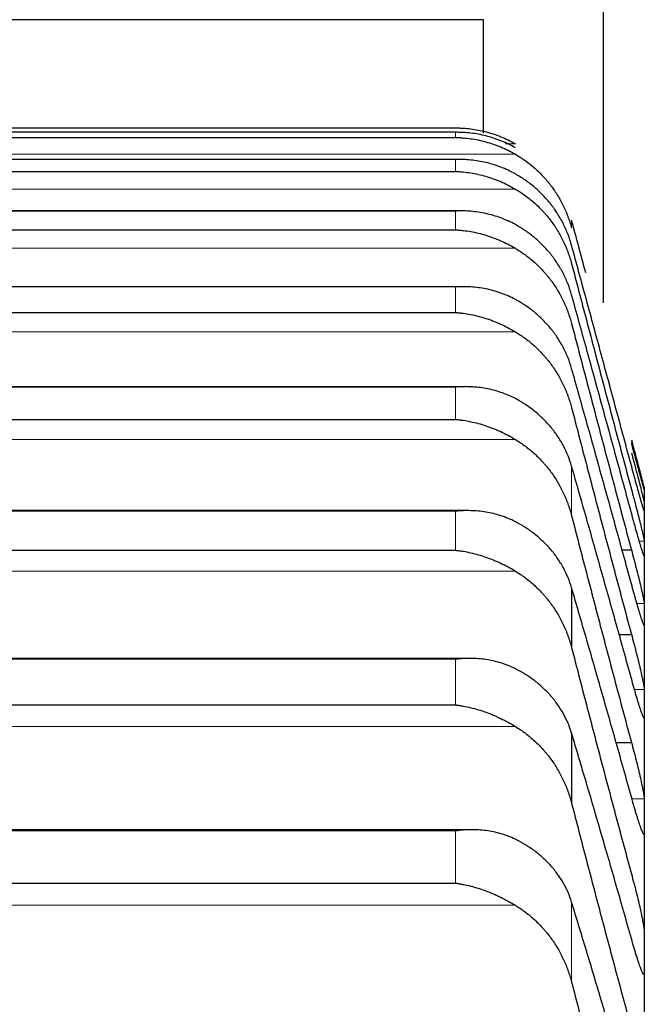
# Model space of a CAD drawing. Header units: inches. Extents: x 0 to 17820, y -10 to 12600.
# Tile 313 of 339: x 11852 to 11878, y 9325 to 9366. Entities that reach past the tile are written whole.
import ezdxf

# ---------------------------------------------------------------- set-up
doc = ezdxf.new("R2010")
doc.units = ezdxf.units.IN
doc.layers.add('1', color=7, linetype='Continuous', true_color=0xffffff)

msp = doc.modelspace()

# ---------------------------------------------------------------- linework, layer by layer
at = {"layer": '1', "color": 2, "linetype": 'Continuous', "lineweight": 25}
for p, q in [((11876.613, 9354.609), (11876.613, 9619.154)), ((11871.613, 9366.401), (11807.073, 9366.401)), ((11871.613, 9361.682), (11871.613, 9366.401)), ((11834.168, 9361.895), (11870.457, 9361.895)), ((11834.168, 9361.498), (11870.457, 9361.498)), ((11870.453, 9361.712), (11834.172, 9361.712)), ((11870.436, 9360.583), (11834.189, 9360.583)), ((11834.168, 9360.083), (11870.457, 9360.083)), ((11870.682, 9358.44), (11834.207, 9358.44)), ((11834.168, 9357.652), (11870.457, 9357.652)), ((11870.769, 9355.285), (11834.225, 9355.285)), ((11834.168, 9354.21), (11870.457, 9354.21)), ((11870.857, 9351.124), (11833.785, 9351.124)), ((11834.168, 9349.761), (11870.457, 9349.761)), ((11878.313, 9346.901), (11878.313, 9346.87)), ((11878.313, 9346.87), (11878.313, 9346.124)), ((11870.945, 9345.964), (11833.699, 9345.964)), ((11878.313, 9346.124), (11878.313, 9344.385)), ((11834.168, 9344.314), (11870.457, 9344.314)), ((11877.386, 9344.327), (11877.775, 9344.327)), ((11878.313, 9344.385), (11878.313, 9341.656)), ((11875.286, 9342.749), (11875.286, 9340.26)), ((11878.313, 9341.656), (11878.313, 9337.94)), ((11877.262, 9340.814), (11877.775, 9340.814)), ((11871.034, 9339.812), (11833.613, 9339.812)), ((11834.168, 9337.876), (11870.457, 9337.876)), ((11878.313, 9337.94), (11878.313, 9333.244)), ((11875.286, 9336.698), (11875.286, 9333.786)), ((11877.134, 9336.317), (11877.775, 9336.317)), ((11878.313, 9333.244), (11878.313, 9327.576)), ((11871.123, 9332.678), (11833.526, 9332.678)), ((11834.168, 9330.458), (11870.457, 9330.458)), ((11878.313, 9327.576), (11878.313, 9320.944))]:
    msp.add_line(p, q, dxfattribs=at)
at = {"layer": '1', "color": 110, "linetype": 'Continuous', "lineweight": 13}
for p, q in [((11834.168, 9361.712), (11870.457, 9361.712)), ((11870.457, 9361.712), (11870.457, 9361.498)), ((11872.535, 9361.236), (11872.944, 9361.236)), ((11831.681, 9360.801), (11872.944, 9360.801)), ((11834.168, 9360.581), (11870.457, 9360.581)), ((11870.457, 9360.581), (11870.457, 9360.083)), ((11831.681, 9359.35), (11872.944, 9359.35)), ((11834.168, 9358.435), (11870.457, 9358.435)), ((11870.457, 9358.435), (11870.457, 9357.652)), ((11875.286, 9358.051), (11875.286, 9357.723)), ((11831.681, 9356.884), (11872.944, 9356.884)), ((11834.168, 9355.275), (11870.457, 9355.275)), ((11870.457, 9355.275), (11870.457, 9354.21)), ((11831.681, 9353.408), (11872.944, 9353.408)), ((11834.168, 9351.107), (11870.457, 9351.107)), ((11870.457, 9351.107), (11870.457, 9349.761)), ((11831.681, 9348.927), (11872.944, 9348.927)), ((11875.286, 9347.813), (11875.286, 9345.751)), ((11834.168, 9345.939), (11870.457, 9345.939)), ((11870.457, 9345.939), (11870.457, 9344.314)), ((11878.103, 9344.694), (11878.31, 9344.694)), ((11831.681, 9343.449), (11872.944, 9343.449)), ((11878.003, 9342.101), (11878.31, 9342.101)), ((11834.168, 9339.777), (11870.457, 9339.777)), ((11870.457, 9339.777), (11870.457, 9337.876)), ((11877.9, 9338.522), (11878.31, 9338.522)), ((11878.287, 9337.358), (11878.31, 9337.358)), ((11831.681, 9336.981), (11872.944, 9336.981)), ((11877.8, 9333.961), (11878.31, 9333.961)), ((11834.168, 9332.632), (11870.457, 9332.632)), ((11870.457, 9332.632), (11870.457, 9330.458)), ((11878.275, 9332.528), (11878.31, 9332.528)), ((11831.681, 9329.535), (11872.944, 9329.535)), ((11875.286, 9329.668), (11875.286, 9326.338))]:
    msp.add_line(p, q, dxfattribs=at)
at = {"layer": '1', "color": 2, "linetype": 'Continuous', "lineweight": 25}
for points, knots in [([(11870.457, 9361.895), (11870.46, 9361.895), (11870.463, 9361.895), (11870.47, 9361.895), (11870.473, 9361.895), (11870.483, 9361.895), (11870.503, 9361.895), (11870.549, 9361.894), (11870.642, 9361.892), (11870.721, 9361.889), (11870.879, 9361.879), (11870.984, 9361.869), (11871.298, 9361.83), (11871.506, 9361.79), (11871.817, 9361.71), (11871.921, 9361.679), (11872.076, 9361.628), (11872.128, 9361.61), (11872.232, 9361.572), (11872.284, 9361.552), (11872.438, 9361.49), (11872.541, 9361.444), (11872.744, 9361.346), (11872.844, 9361.293), (11872.944, 9361.236)], [0, 0, 0, 0, 0.003906, 0.003906, 0.007813, 0.007813, 0.015625, 0.03125, 0.0625, 0.125, 0.125, 0.25, 0.25, 0.5, 0.5, 0.625, 0.625, 0.6875, 0.6875, 0.75, 0.75, 0.875, 0.875, 1, 1, 1, 1]), ([(11872.944, 9361.071), (11872.844, 9361.128), (11872.744, 9361.18), (11872.543, 9361.277), (11872.442, 9361.321), (11872.238, 9361.403), (11872.135, 9361.439), (11871.929, 9361.506), (11871.824, 9361.536), (11871.615, 9361.589), (11871.51, 9361.612), (11871.3, 9361.65), (11871.195, 9361.666), (11870.985, 9361.69), (11870.879, 9361.699), (11870.721, 9361.708), (11870.642, 9361.711), (11870.549, 9361.712), (11870.503, 9361.712), (11870.483, 9361.712), (11870.47, 9361.712), (11870.463, 9361.712), (11870.457, 9361.712)], [0, 0, 0, 0, 0.125, 0.125, 0.25, 0.25, 0.375, 0.375, 0.5, 0.5, 0.625, 0.625, 0.75, 0.75, 0.875, 0.875, 0.9375, 0.96875, 0.984375, 0.992187, 0.992187, 1, 1, 1, 1]), ([(11870.457, 9361.498), (11870.46, 9361.498), (11870.463, 9361.498), (11870.47, 9361.497), (11870.473, 9361.497), (11870.483, 9361.497), (11870.503, 9361.497), (11870.549, 9361.495), (11870.642, 9361.492), (11870.721, 9361.487), (11870.879, 9361.474), (11870.984, 9361.463), (11871.298, 9361.418), (11871.506, 9361.375), (11871.817, 9361.289), (11871.921, 9361.257), (11872.076, 9361.204), (11872.128, 9361.185), (11872.232, 9361.146), (11872.284, 9361.125), (11872.438, 9361.06), (11872.541, 9361.014), (11872.744, 9360.913), (11872.844, 9360.859), (11872.944, 9360.801)], [0, 0, 0, 0, 0.003906, 0.003906, 0.007812, 0.007812, 0.015625, 0.03125, 0.0625, 0.125, 0.125, 0.25, 0.25, 0.5, 0.5, 0.625, 0.625, 0.6875, 0.6875, 0.75, 0.75, 0.875, 0.875, 1, 1, 1, 1]), ([(11872.944, 9359.98), (11872.844, 9360.036), (11872.744, 9360.087), (11872.543, 9360.181), (11872.442, 9360.224), (11872.238, 9360.303), (11872.135, 9360.338), (11871.929, 9360.402), (11871.824, 9360.43), (11871.615, 9360.479), (11871.51, 9360.5), (11871.3, 9360.535), (11871.195, 9360.549), (11870.985, 9360.57), (11870.879, 9360.577), (11870.721, 9360.582), (11870.642, 9360.584), (11870.549, 9360.583), (11870.503, 9360.582), (11870.483, 9360.582), (11870.47, 9360.582), (11870.463, 9360.581), (11870.457, 9360.581)], [0, 0, 0, 0, 0.125, 0.125, 0.25, 0.25, 0.375, 0.375, 0.5, 0.5, 0.625, 0.625, 0.75, 0.75, 0.875, 0.875, 0.9375, 0.96875, 0.984375, 0.992187, 0.992187, 1, 1, 1, 1]), ([(11872.944, 9360.801), (11873.09, 9360.717), (11873.23, 9360.625), (11873.499, 9360.431), (11873.756, 9360.224), (11873.993, 9359.993), (11874.133, 9359.841), (11874.161, 9359.81), (11874.216, 9359.748), (11874.243, 9359.716), (11874.323, 9359.621), (11874.375, 9359.556), (11874.525, 9359.358), (11874.617, 9359.223), (11874.789, 9358.943), (11874.868, 9358.8), (11874.976, 9358.578), (11875.01, 9358.503), (11875.059, 9358.39), (11875.075, 9358.351), (11875.106, 9358.275), (11875.121, 9358.236), (11875.193, 9358.042), (11875.244, 9357.884), (11875.286, 9357.723)], [0, 0, 0, 0, 0.125, 0.125, 0.25, 0.375, 0.375, 0.40625, 0.40625, 0.4375, 0.4375, 0.5, 0.5, 0.625, 0.625, 0.75, 0.75, 0.8125, 0.8125, 0.84375, 0.84375, 0.875, 0.875, 1, 1, 1, 1]), ([(11870.457, 9360.083), (11870.46, 9360.083), (11870.463, 9360.082), (11870.47, 9360.082), (11870.473, 9360.082), (11870.483, 9360.082), (11870.503, 9360.081), (11870.549, 9360.079), (11870.642, 9360.073), (11870.721, 9360.067), (11870.879, 9360.052), (11870.984, 9360.038), (11871.298, 9359.988), (11871.506, 9359.941), (11871.817, 9359.851), (11871.921, 9359.818), (11872.076, 9359.762), (11872.128, 9359.743), (11872.232, 9359.702), (11872.284, 9359.681), (11872.438, 9359.614), (11872.541, 9359.566), (11872.744, 9359.464), (11872.844, 9359.409), (11872.944, 9359.35)], [0, 0, 0, 0, 0.003906, 0.003906, 0.007813, 0.007813, 0.015625, 0.03125, 0.0625, 0.125, 0.125, 0.25, 0.25, 0.5, 0.5, 0.625, 0.625, 0.6875, 0.6875, 0.75, 0.75, 0.875, 0.875, 1, 1, 1, 1]), ([(11875.286, 9357.003), (11875.244, 9357.159), (11875.194, 9357.312), (11875.079, 9357.61), (11874.95, 9357.902), (11874.792, 9358.181), (11874.663, 9358.385), (11874.618, 9358.452), (11874.548, 9358.551), (11874.524, 9358.584), (11874.475, 9358.649), (11874.451, 9358.682), (11874.326, 9358.841), (11874.114, 9359.085), (11873.879, 9359.308), (11873.632, 9359.519), (11873.503, 9359.62), (11873.333, 9359.739), (11873.299, 9359.762), (11873.229, 9359.808), (11873.125, 9359.875), (11873.017, 9359.939), (11872.944, 9359.98)], [0, 0, 0, 0, 0.125, 0.125, 0.25, 0.375, 0.375, 0.4375, 0.4375, 0.46875, 0.46875, 0.5, 0.5, 0.625, 0.75, 0.75, 0.875, 0.875, 0.90625, 0.90625, 0.9375, 1, 1, 1, 1]), ([(11872.944, 9359.35), (11873.09, 9359.264), (11873.23, 9359.172), (11873.499, 9358.975), (11873.756, 9358.766), (11873.993, 9358.533), (11874.133, 9358.379), (11874.161, 9358.348), (11874.216, 9358.285), (11874.243, 9358.253), (11874.323, 9358.156), (11874.375, 9358.091), (11874.525, 9357.891), (11874.617, 9357.754), (11874.789, 9357.472), (11874.868, 9357.327), (11874.976, 9357.103), (11875.01, 9357.027), (11875.059, 9356.913), (11875.075, 9356.874), (11875.106, 9356.796), (11875.121, 9356.757), (11875.193, 9356.561), (11875.244, 9356.402), (11875.286, 9356.24)], [0, 0, 0, 0, 0.125, 0.125, 0.25, 0.375, 0.375, 0.40625, 0.40625, 0.4375, 0.4375, 0.5, 0.5, 0.625, 0.625, 0.75, 0.75, 0.8125, 0.8125, 0.84375, 0.84375, 0.875, 0.875, 1, 1, 1, 1]), ([(11872.944, 9357.873), (11872.844, 9357.928), (11872.744, 9357.978), (11872.543, 9358.069), (11872.442, 9358.111), (11872.238, 9358.187), (11872.135, 9358.22), (11871.929, 9358.281), (11871.824, 9358.307), (11871.615, 9358.353), (11871.51, 9358.372), (11871.3, 9358.403), (11871.195, 9358.415), (11870.985, 9358.432), (11870.879, 9358.438), (11870.721, 9358.44), (11870.642, 9358.44), (11870.549, 9358.438), (11870.503, 9358.437), (11870.483, 9358.436), (11870.47, 9358.435), (11870.463, 9358.435), (11870.457, 9358.435)], [0, 0, 0, 0, 0.125, 0.125, 0.25, 0.25, 0.375, 0.375, 0.5, 0.5, 0.625, 0.625, 0.75, 0.75, 0.875, 0.875, 0.9375, 0.96875, 0.984375, 0.992188, 0.992188, 1, 1, 1, 1]), ([(11875.286, 9354.946), (11875.244, 9355.099), (11875.194, 9355.249), (11875.079, 9355.543), (11874.95, 9355.83), (11874.792, 9356.104), (11874.663, 9356.305), (11874.618, 9356.371), (11874.548, 9356.469), (11874.524, 9356.502), (11874.475, 9356.566), (11874.451, 9356.597), (11874.326, 9356.754), (11874.114, 9356.994), (11873.879, 9357.213), (11873.632, 9357.421), (11873.503, 9357.519), (11873.333, 9357.636), (11873.299, 9357.659), (11873.229, 9357.704), (11873.125, 9357.77), (11873.017, 9357.833), (11872.944, 9357.873)], [0, 0, 0, 0, 0.125, 0.125, 0.25, 0.375, 0.375, 0.4375, 0.4375, 0.46875, 0.46875, 0.5, 0.5, 0.625, 0.75, 0.75, 0.875, 0.875, 0.90625, 0.90625, 0.9375, 1, 1, 1, 1]), ([(11870.457, 9357.652), (11870.46, 9357.652), (11870.463, 9357.652), (11870.47, 9357.651), (11870.473, 9357.651), (11870.483, 9357.651), (11870.503, 9357.649), (11870.549, 9357.647), (11870.642, 9357.64), (11870.721, 9357.632), (11870.879, 9357.614), (11870.984, 9357.598), (11871.298, 9357.543), (11871.506, 9357.493), (11871.817, 9357.398), (11871.921, 9357.363), (11872.076, 9357.305), (11872.128, 9357.285), (11872.232, 9357.243), (11872.284, 9357.221), (11872.438, 9357.153), (11872.541, 9357.104), (11872.744, 9356.999), (11872.844, 9356.944), (11872.944, 9356.884)], [0, 0, 0, 0, 0.003906, 0.003906, 0.007812, 0.007812, 0.015625, 0.03125, 0.0625, 0.125, 0.125, 0.25, 0.25, 0.5, 0.5, 0.625, 0.625, 0.6875, 0.6875, 0.75, 0.75, 0.875, 0.875, 1, 1, 1, 1]), ([(11872.944, 9356.884), (11873.09, 9356.798), (11873.23, 9356.705), (11873.499, 9356.506), (11873.756, 9356.295), (11873.993, 9356.059), (11874.133, 9355.904), (11874.161, 9355.872), (11874.216, 9355.809), (11874.243, 9355.777), (11874.323, 9355.679), (11874.375, 9355.613), (11874.525, 9355.412), (11874.617, 9355.273), (11874.789, 9354.989), (11874.868, 9354.842), (11874.976, 9354.617), (11875.01, 9354.541), (11875.059, 9354.425), (11875.075, 9354.386), (11875.106, 9354.308), (11875.121, 9354.269), (11875.193, 9354.071), (11875.244, 9353.91), (11875.286, 9353.747)], [0, 0, 0, 0, 0.125, 0.125, 0.25, 0.375, 0.375, 0.40625, 0.40625, 0.4375, 0.4375, 0.5, 0.5, 0.625, 0.625, 0.75, 0.75, 0.8125, 0.8125, 0.84375, 0.84375, 0.875, 0.875, 1, 1, 1, 1]), ([(11872.944, 9354.754), (11872.844, 9354.808), (11872.744, 9354.857), (11872.543, 9354.946), (11872.442, 9354.986), (11872.238, 9355.058), (11872.135, 9355.09), (11871.929, 9355.147), (11871.824, 9355.172), (11871.615, 9355.214), (11871.51, 9355.231), (11871.3, 9355.259), (11871.195, 9355.269), (11870.985, 9355.282), (11870.879, 9355.285), (11870.721, 9355.285), (11870.642, 9355.284), (11870.549, 9355.28), (11870.503, 9355.278), (11870.483, 9355.277), (11870.47, 9355.276), (11870.463, 9355.275), (11870.457, 9355.275)], [0, 0, 0, 0, 0.125, 0.125, 0.25, 0.25, 0.375, 0.375, 0.5, 0.5, 0.625, 0.625, 0.75, 0.75, 0.875, 0.875, 0.9375, 0.96875, 0.984375, 0.992188, 0.992188, 1, 1, 1, 1]), ([(11875.286, 9351.88), (11875.244, 9352.031), (11875.194, 9352.179), (11875.079, 9352.468), (11874.95, 9352.75), (11874.792, 9353.019), (11874.663, 9353.216), (11874.618, 9353.281), (11874.548, 9353.377), (11874.524, 9353.409), (11874.475, 9353.472), (11874.451, 9353.503), (11874.326, 9353.657), (11874.114, 9353.892), (11873.879, 9354.107), (11873.632, 9354.311), (11873.503, 9354.408), (11873.333, 9354.522), (11873.299, 9354.544), (11873.229, 9354.588), (11873.125, 9354.653), (11873.017, 9354.715), (11872.944, 9354.754)], [0, 0, 0, 0, 0.125, 0.125, 0.25, 0.375, 0.375, 0.4375, 0.4375, 0.46875, 0.46875, 0.5, 0.5, 0.625, 0.75, 0.75, 0.875, 0.875, 0.90625, 0.90625, 0.9375, 1, 1, 1, 1]), ([(11870.457, 9354.21), (11870.46, 9354.209), (11870.463, 9354.209), (11870.47, 9354.209), (11870.473, 9354.209), (11870.483, 9354.208), (11870.503, 9354.206), (11870.549, 9354.203), (11870.642, 9354.194), (11870.721, 9354.185), (11870.879, 9354.164), (11870.984, 9354.147), (11871.298, 9354.086), (11871.506, 9354.033), (11871.817, 9353.934), (11871.921, 9353.897), (11872.076, 9353.837), (11872.128, 9353.817), (11872.232, 9353.773), (11872.284, 9353.751), (11872.438, 9353.681), (11872.541, 9353.631), (11872.744, 9353.525), (11872.844, 9353.468), (11872.944, 9353.408)], [0, 0, 0, 0, 0.003906, 0.003906, 0.007812, 0.007812, 0.015625, 0.03125, 0.0625, 0.125, 0.125, 0.25, 0.25, 0.5, 0.5, 0.625, 0.625, 0.6875, 0.6875, 0.75, 0.75, 0.875, 0.875, 1, 1, 1, 1]), ([(11872.944, 9353.408), (11873.09, 9353.321), (11873.23, 9353.227), (11873.499, 9353.027), (11873.756, 9352.814), (11873.993, 9352.576), (11874.133, 9352.42), (11874.161, 9352.388), (11874.216, 9352.324), (11874.243, 9352.292), (11874.323, 9352.193), (11874.375, 9352.127), (11874.525, 9351.924), (11874.617, 9351.785), (11874.789, 9351.498), (11874.868, 9351.351), (11874.976, 9351.124), (11875.01, 9351.047), (11875.059, 9350.931), (11875.075, 9350.892), (11875.106, 9350.813), (11875.121, 9350.773), (11875.193, 9350.575), (11875.244, 9350.413), (11875.286, 9350.249)], [0, 0, 0, 0, 0.125, 0.125, 0.25, 0.375, 0.375, 0.40625, 0.40625, 0.4375, 0.4375, 0.5, 0.5, 0.625, 0.625, 0.75, 0.75, 0.8125, 0.8125, 0.84375, 0.84375, 0.875, 0.875, 1, 1, 1, 1]), ([(11872.944, 9350.628), (11872.844, 9350.681), (11872.744, 9350.728), (11872.543, 9350.814), (11872.442, 9350.853), (11872.238, 9350.922), (11872.135, 9350.952), (11871.929, 9351.006), (11871.824, 9351.029), (11871.615, 9351.067), (11871.51, 9351.083), (11871.3, 9351.106), (11871.195, 9351.115), (11870.985, 9351.124), (11870.879, 9351.126), (11870.721, 9351.123), (11870.642, 9351.12), (11870.549, 9351.114), (11870.503, 9351.111), (11870.483, 9351.11), (11870.47, 9351.109), (11870.463, 9351.108), (11870.457, 9351.107)], [0, 0, 0, 0, 0.125, 0.125, 0.25, 0.25, 0.375, 0.375, 0.5, 0.5, 0.625, 0.625, 0.75, 0.75, 0.875, 0.875, 0.9375, 0.96875, 0.984375, 0.992188, 0.992188, 1, 1, 1, 1]), ([(11875.286, 9347.813), (11875.244, 9347.961), (11875.194, 9348.106), (11875.079, 9348.389), (11874.95, 9348.666), (11874.792, 9348.93), (11874.663, 9349.123), (11874.618, 9349.186), (11874.548, 9349.281), (11874.524, 9349.312), (11874.475, 9349.373), (11874.451, 9349.404), (11874.326, 9349.554), (11874.114, 9349.785), (11873.879, 9349.995), (11873.632, 9350.194), (11873.503, 9350.289), (11873.333, 9350.401), (11873.299, 9350.423), (11873.229, 9350.466), (11873.125, 9350.53), (11873.017, 9350.59), (11872.944, 9350.628)], [0, 0, 0, 0, 0.125, 0.125, 0.25, 0.375, 0.375, 0.4375, 0.4375, 0.46875, 0.46875, 0.5, 0.5, 0.625, 0.75, 0.75, 0.875, 0.875, 0.90625, 0.90625, 0.9375, 1, 1, 1, 1]), ([(11870.457, 9349.761), (11870.46, 9349.761), (11870.463, 9349.761), (11870.47, 9349.76), (11870.473, 9349.76), (11870.483, 9349.759), (11870.503, 9349.757), (11870.549, 9349.752), (11870.642, 9349.742), (11870.721, 9349.732), (11870.879, 9349.708), (11870.984, 9349.689), (11871.298, 9349.623), (11871.506, 9349.567), (11871.817, 9349.463), (11871.921, 9349.426), (11872.076, 9349.364), (11872.128, 9349.343), (11872.232, 9349.298), (11872.284, 9349.275), (11872.438, 9349.203), (11872.541, 9349.152), (11872.744, 9349.045), (11872.844, 9348.988), (11872.944, 9348.927)], [0, 0, 0, 0, 0.003906, 0.003906, 0.007813, 0.007813, 0.015625, 0.03125, 0.0625, 0.125, 0.125, 0.25, 0.25, 0.5, 0.5, 0.625, 0.625, 0.6875, 0.6875, 0.75, 0.75, 0.875, 0.875, 1, 1, 1, 1]), ([(11872.944, 9348.927), (11873.09, 9348.84), (11873.23, 9348.745), (11873.499, 9348.543), (11873.756, 9348.329), (11873.993, 9348.09), (11874.133, 9347.933), (11874.161, 9347.901), (11874.216, 9347.836), (11874.243, 9347.804), (11874.323, 9347.705), (11874.375, 9347.638), (11874.525, 9347.434), (11874.617, 9347.294), (11874.789, 9347.006), (11874.868, 9346.858), (11874.976, 9346.63), (11875.01, 9346.553), (11875.059, 9346.436), (11875.075, 9346.397), (11875.106, 9346.318), (11875.121, 9346.278), (11875.193, 9346.078), (11875.244, 9345.916), (11875.286, 9345.751)], [0, 0, 0, 0, 0.125, 0.125, 0.25, 0.375, 0.375, 0.40625, 0.40625, 0.4375, 0.4375, 0.5, 0.5, 0.625, 0.625, 0.75, 0.75, 0.8125, 0.8125, 0.84375, 0.84375, 0.875, 0.875, 1, 1, 1, 1]), ([(11877.775, 9348.907), (11877.81, 9348.778), (11877.844, 9348.651), (11877.894, 9348.463), (11877.91, 9348.401), (11877.935, 9348.308), (11877.943, 9348.278), (11877.96, 9348.217), (11877.968, 9348.186), (11878.008, 9348.037), (11878.038, 9347.923), (11878.082, 9347.761), (11878.096, 9347.709), (11878.116, 9347.632), (11878.123, 9347.607), (11878.136, 9347.558), (11878.142, 9347.534), (11878.174, 9347.418), (11878.196, 9347.334), (11878.221, 9347.241), (11878.226, 9347.223), (11878.235, 9347.188), (11878.239, 9347.171), (11878.252, 9347.123), (11878.26, 9347.094), (11878.281, 9347.016), (11878.291, 9346.976), (11878.3, 9346.941), (11878.302, 9346.935), (11878.305, 9346.924), (11878.306, 9346.92), (11878.309, 9346.909), (11878.31, 9346.905), (11878.31, 9346.904)], [0, 0, 0, 0, 0.125, 0.125, 0.1875, 0.1875, 0.21875, 0.21875, 0.25, 0.25, 0.375, 0.375, 0.4375, 0.4375, 0.46875, 0.46875, 0.5, 0.5, 0.625, 0.625, 0.65625, 0.65625, 0.6875, 0.6875, 0.75, 0.75, 0.875, 0.875, 0.90625, 0.90625, 0.9375, 0.9375, 1, 1, 1, 1]), ([(11878.31, 9346.836), (11878.31, 9346.835), (11878.308, 9346.84), (11878.3, 9346.868), (11878.291, 9346.899), (11878.283, 9346.927), (11878.28, 9346.937), (11878.274, 9346.959), (11878.271, 9346.971), (11878.253, 9347.033), (11878.236, 9347.094), (11878.212, 9347.184), (11878.206, 9347.203), (11878.198, 9347.232), (11878.196, 9347.242), (11878.19, 9347.262), (11878.176, 9347.313), (11878.15, 9347.411), (11878.124, 9347.506), (11878.097, 9347.605), (11878.083, 9347.657), (11878.039, 9347.819), (11878.008, 9347.931), (11877.96, 9348.108), (11877.944, 9348.168), (11877.92, 9348.26), (11877.911, 9348.291), (11877.894, 9348.353), (11877.886, 9348.385), (11877.844, 9348.542), (11877.809, 9348.669), (11877.775, 9348.798)], [0, 0, 0, 0, 0.0625, 0.125, 0.1875, 0.1875, 0.21875, 0.21875, 0.25, 0.25, 0.375, 0.375, 0.40625, 0.40625, 0.421875, 0.421875, 0.4375, 0.5, 0.5625, 0.5625, 0.625, 0.625, 0.75, 0.75, 0.8125, 0.8125, 0.84375, 0.84375, 0.875, 0.875, 1, 1, 1, 1]), ([(11877.775, 9348.376), (11877.81, 9348.247), (11877.844, 9348.12), (11877.894, 9347.931), (11877.91, 9347.868), (11877.935, 9347.775), (11877.943, 9347.744), (11877.96, 9347.682), (11877.968, 9347.651), (11878.008, 9347.499), (11878.038, 9347.383), (11878.082, 9347.217), (11878.096, 9347.163), (11878.116, 9347.084), (11878.123, 9347.058), (11878.136, 9347.008), (11878.142, 9346.983), (11878.174, 9346.862), (11878.196, 9346.774), (11878.221, 9346.676), (11878.226, 9346.657), (11878.235, 9346.62), (11878.239, 9346.602), (11878.252, 9346.55), (11878.26, 9346.519), (11878.281, 9346.434), (11878.291, 9346.389), (11878.3, 9346.347), (11878.302, 9346.34), (11878.305, 9346.327), (11878.306, 9346.321), (11878.309, 9346.306), (11878.31, 9346.299), (11878.31, 9346.296)], [0, 0, 0, 0, 0.125, 0.125, 0.1875, 0.1875, 0.21875, 0.21875, 0.25, 0.25, 0.375, 0.375, 0.4375, 0.4375, 0.46875, 0.46875, 0.5, 0.5, 0.625, 0.625, 0.65625, 0.65625, 0.6875, 0.6875, 0.75, 0.75, 0.875, 0.875, 0.90625, 0.90625, 0.9375, 0.9375, 1, 1, 1, 1]), ([(11878.31, 9345.952), (11878.31, 9345.949), (11878.308, 9345.949), (11878.3, 9345.969), (11878.291, 9345.994), (11878.283, 9346.019), (11878.28, 9346.028), (11878.274, 9346.047), (11878.271, 9346.058), (11878.253, 9346.114), (11878.236, 9346.17), (11878.212, 9346.255), (11878.206, 9346.272), (11878.198, 9346.3), (11878.196, 9346.309), (11878.19, 9346.328), (11878.176, 9346.376), (11878.15, 9346.47), (11878.124, 9346.561), (11878.097, 9346.657), (11878.083, 9346.708), (11878.039, 9346.865), (11878.008, 9346.975), (11877.96, 9347.148), (11877.944, 9347.207), (11877.92, 9347.298), (11877.911, 9347.329), (11877.894, 9347.39), (11877.886, 9347.421), (11877.844, 9347.577), (11877.809, 9347.704), (11877.775, 9347.832)], [0, 0, 0, 0, 0.0625, 0.125, 0.1875, 0.1875, 0.21875, 0.21875, 0.25, 0.25, 0.375, 0.375, 0.40625, 0.40625, 0.421875, 0.421875, 0.4375, 0.5, 0.5625, 0.5625, 0.625, 0.625, 0.75, 0.75, 0.8125, 0.8125, 0.84375, 0.84375, 0.875, 0.875, 1, 1, 1, 1]), ([(11877.775, 9346.849), (11877.81, 9346.72), (11877.844, 9346.592), (11877.894, 9346.402), (11877.91, 9346.339), (11877.935, 9346.245), (11877.943, 9346.214), (11877.96, 9346.151), (11877.968, 9346.12), (11878.008, 9345.966), (11878.038, 9345.848), (11878.082, 9345.678), (11878.096, 9345.623), (11878.116, 9345.541), (11878.123, 9345.515), (11878.136, 9345.462), (11878.142, 9345.437), (11878.174, 9345.312), (11878.196, 9345.22), (11878.221, 9345.117), (11878.226, 9345.097), (11878.235, 9345.057), (11878.239, 9345.038), (11878.252, 9344.983), (11878.26, 9344.95), (11878.281, 9344.858), (11878.291, 9344.808), (11878.3, 9344.76), (11878.302, 9344.751), (11878.305, 9344.735), (11878.306, 9344.728), (11878.309, 9344.71), (11878.31, 9344.7), (11878.31, 9344.694)], [0, 0, 0, 0, 0.125, 0.125, 0.1875, 0.1875, 0.21875, 0.21875, 0.25, 0.25, 0.375, 0.375, 0.4375, 0.4375, 0.46875, 0.46875, 0.5, 0.5, 0.625, 0.625, 0.65625, 0.65625, 0.6875, 0.6875, 0.75, 0.75, 0.875, 0.875, 0.90625, 0.90625, 0.9375, 0.9375, 1, 1, 1, 1]), ([(11872.944, 9345.502), (11872.844, 9345.553), (11872.744, 9345.599), (11872.543, 9345.682), (11872.442, 9345.719), (11872.238, 9345.785), (11872.135, 9345.814), (11871.929, 9345.864), (11871.824, 9345.885), (11871.615, 9345.919), (11871.51, 9345.933), (11871.3, 9345.953), (11871.195, 9345.959), (11870.985, 9345.965), (11870.879, 9345.964), (11870.721, 9345.959), (11870.642, 9345.954), (11870.549, 9345.947), (11870.503, 9345.943), (11870.483, 9345.941), (11870.47, 9345.94), (11870.463, 9345.939), (11870.457, 9345.939)], [0, 0, 0, 0, 0.125, 0.125, 0.25, 0.25, 0.375, 0.375, 0.5, 0.5, 0.625, 0.625, 0.75, 0.75, 0.875, 0.875, 0.9375, 0.96875, 0.984375, 0.992187, 0.992187, 1, 1, 1, 1]), ([(11878.31, 9344.076), (11878.31, 9344.07), (11878.308, 9344.065), (11878.3, 9344.076), (11878.291, 9344.097), (11878.283, 9344.118), (11878.28, 9344.125), (11878.274, 9344.142), (11878.271, 9344.151), (11878.253, 9344.201), (11878.236, 9344.253), (11878.212, 9344.332), (11878.206, 9344.348), (11878.198, 9344.374), (11878.196, 9344.383), (11878.19, 9344.401), (11878.176, 9344.446), (11878.15, 9344.535), (11878.124, 9344.623), (11878.097, 9344.715), (11878.083, 9344.764), (11878.039, 9344.916), (11878.008, 9345.024), (11877.96, 9345.194), (11877.944, 9345.252), (11877.92, 9345.341), (11877.911, 9345.371), (11877.894, 9345.432), (11877.886, 9345.463), (11877.844, 9345.617), (11877.809, 9345.742), (11877.775, 9345.871)], [0, 0, 0, 0, 0.0625, 0.125, 0.1875, 0.1875, 0.21875, 0.21875, 0.25, 0.25, 0.375, 0.375, 0.40625, 0.40625, 0.421875, 0.421875, 0.4375, 0.5, 0.5625, 0.5625, 0.625, 0.625, 0.75, 0.75, 0.8125, 0.8125, 0.84375, 0.84375, 0.875, 0.875, 1, 1, 1, 1]), ([(11875.286, 9342.749), (11875.244, 9342.894), (11875.194, 9343.036), (11875.079, 9343.313), (11874.95, 9343.584), (11874.792, 9343.842), (11874.663, 9344.031), (11874.618, 9344.093), (11874.548, 9344.185), (11874.524, 9344.216), (11874.475, 9344.276), (11874.451, 9344.306), (11874.326, 9344.453), (11874.114, 9344.678), (11873.879, 9344.883), (11873.632, 9345.078), (11873.503, 9345.171), (11873.333, 9345.28), (11873.299, 9345.301), (11873.229, 9345.344), (11873.125, 9345.406), (11873.017, 9345.464), (11872.944, 9345.502)], [0, 0, 0, 0, 0.125, 0.125, 0.25, 0.375, 0.375, 0.4375, 0.4375, 0.46875, 0.46875, 0.5, 0.5, 0.625, 0.75, 0.75, 0.875, 0.875, 0.90625, 0.90625, 0.9375, 1, 1, 1, 1]), ([(11870.457, 9344.314), (11870.46, 9344.313), (11870.463, 9344.313), (11870.47, 9344.312), (11870.473, 9344.312), (11870.483, 9344.311), (11870.503, 9344.309), (11870.549, 9344.303), (11870.642, 9344.291), (11870.721, 9344.28), (11870.879, 9344.253), (11870.984, 9344.233), (11871.298, 9344.162), (11871.506, 9344.102), (11871.817, 9343.994), (11871.921, 9343.955), (11872.076, 9343.892), (11872.128, 9343.87), (11872.232, 9343.824), (11872.284, 9343.801), (11872.438, 9343.728), (11872.541, 9343.676), (11872.744, 9343.567), (11872.844, 9343.509), (11872.944, 9343.449)], [0, 0, 0, 0, 0.003906, 0.003906, 0.007812, 0.007812, 0.015625, 0.03125, 0.0625, 0.125, 0.125, 0.25, 0.25, 0.5, 0.5, 0.625, 0.625, 0.6875, 0.6875, 0.75, 0.75, 0.875, 0.875, 1, 1, 1, 1]), ([(11877.775, 9344.327), (11877.81, 9344.198), (11877.844, 9344.071), (11877.894, 9343.88), (11877.91, 9343.817), (11877.935, 9343.722), (11877.943, 9343.69), (11877.96, 9343.627), (11877.968, 9343.595), (11878.008, 9343.44), (11878.038, 9343.32), (11878.082, 9343.146), (11878.096, 9343.09), (11878.116, 9343.006), (11878.123, 9342.979), (11878.136, 9342.925), (11878.142, 9342.899), (11878.174, 9342.77), (11878.196, 9342.674), (11878.221, 9342.566), (11878.226, 9342.545), (11878.235, 9342.504), (11878.239, 9342.483), (11878.252, 9342.425), (11878.26, 9342.39), (11878.281, 9342.29), (11878.291, 9342.236), (11878.3, 9342.182), (11878.302, 9342.172), (11878.305, 9342.153), (11878.306, 9342.145), (11878.309, 9342.122), (11878.31, 9342.11), (11878.31, 9342.101)], [0, 0, 0, 0, 0.125, 0.125, 0.1875, 0.1875, 0.21875, 0.21875, 0.25, 0.25, 0.375, 0.375, 0.4375, 0.4375, 0.46875, 0.46875, 0.5, 0.5, 0.625, 0.625, 0.65625, 0.65625, 0.6875, 0.6875, 0.75, 0.75, 0.875, 0.875, 0.90625, 0.90625, 0.9375, 0.9375, 1, 1, 1, 1]), ([(11872.944, 9343.449), (11873.09, 9343.36), (11873.23, 9343.265), (11873.499, 9343.063), (11873.756, 9342.847), (11873.993, 9342.607), (11874.133, 9342.449), (11874.161, 9342.417), (11874.216, 9342.353), (11874.243, 9342.32), (11874.323, 9342.221), (11874.375, 9342.153), (11874.525, 9341.949), (11874.617, 9341.808), (11874.789, 9341.519), (11874.868, 9341.37), (11874.976, 9341.142), (11875.01, 9341.064), (11875.059, 9340.947), (11875.075, 9340.908), (11875.106, 9340.828), (11875.121, 9340.788), (11875.193, 9340.588), (11875.244, 9340.426), (11875.286, 9340.26)], [0, 0, 0, 0, 0.125, 0.125, 0.25, 0.375, 0.375, 0.40625, 0.40625, 0.4375, 0.4375, 0.5, 0.5, 0.625, 0.625, 0.75, 0.75, 0.8125, 0.8125, 0.84375, 0.84375, 0.875, 0.875, 1, 1, 1, 1]), ([(11878.31, 9341.21), (11878.31, 9341.201), (11878.308, 9341.191), (11878.3, 9341.194), (11878.291, 9341.21), (11878.283, 9341.226), (11878.28, 9341.233), (11878.274, 9341.247), (11878.271, 9341.255), (11878.253, 9341.298), (11878.236, 9341.345), (11878.212, 9341.418), (11878.206, 9341.434), (11878.198, 9341.458), (11878.196, 9341.466), (11878.19, 9341.483), (11878.176, 9341.526), (11878.15, 9341.61), (11878.124, 9341.694), (11878.097, 9341.783), (11878.083, 9341.829), (11878.039, 9341.977), (11878.008, 9342.081), (11877.96, 9342.247), (11877.944, 9342.304), (11877.92, 9342.392), (11877.911, 9342.422), (11877.894, 9342.482), (11877.886, 9342.512), (11877.844, 9342.664), (11877.809, 9342.789), (11877.775, 9342.916)], [0, 0, 0, 0, 0.0625, 0.125, 0.1875, 0.1875, 0.21875, 0.21875, 0.25, 0.25, 0.375, 0.375, 0.40625, 0.40625, 0.421875, 0.421875, 0.4375, 0.5, 0.5625, 0.5625, 0.625, 0.625, 0.75, 0.75, 0.8125, 0.8125, 0.84375, 0.84375, 0.875, 0.875, 1, 1, 1, 1]), ([(11877.775, 9340.814), (11877.81, 9340.687), (11877.844, 9340.56), (11877.894, 9340.368), (11877.91, 9340.305), (11877.935, 9340.209), (11877.943, 9340.177), (11877.96, 9340.114), (11877.968, 9340.082), (11878.008, 9339.925), (11878.038, 9339.803), (11878.082, 9339.626), (11878.096, 9339.568), (11878.116, 9339.483), (11878.123, 9339.455), (11878.136, 9339.4), (11878.142, 9339.373), (11878.174, 9339.24), (11878.196, 9339.141), (11878.221, 9339.028), (11878.226, 9339.006), (11878.235, 9338.962), (11878.239, 9338.941), (11878.252, 9338.88), (11878.26, 9338.842), (11878.281, 9338.736), (11878.291, 9338.677), (11878.3, 9338.616), (11878.302, 9338.605), (11878.305, 9338.584), (11878.306, 9338.574), (11878.309, 9338.548), (11878.31, 9338.533), (11878.31, 9338.522)], [0, 0, 0, 0, 0.125, 0.125, 0.1875, 0.1875, 0.21875, 0.21875, 0.25, 0.25, 0.375, 0.375, 0.4375, 0.4375, 0.46875, 0.46875, 0.5, 0.5, 0.625, 0.625, 0.65625, 0.65625, 0.6875, 0.6875, 0.75, 0.75, 0.875, 0.875, 0.90625, 0.90625, 0.9375, 0.9375, 1, 1, 1, 1]), ([(11872.944, 9339.383), (11872.844, 9339.433), (11872.744, 9339.478), (11872.543, 9339.558), (11872.442, 9339.593), (11872.238, 9339.655), (11872.135, 9339.682), (11871.929, 9339.729), (11871.824, 9339.748), (11871.615, 9339.779), (11871.51, 9339.79), (11871.3, 9339.806), (11871.195, 9339.811), (11870.985, 9339.813), (11870.879, 9339.81), (11870.721, 9339.802), (11870.642, 9339.796), (11870.549, 9339.787), (11870.503, 9339.782), (11870.483, 9339.78), (11870.47, 9339.779), (11870.463, 9339.778), (11870.457, 9339.777)], [0, 0, 0, 0, 0.125, 0.125, 0.25, 0.25, 0.375, 0.375, 0.5, 0.5, 0.625, 0.625, 0.75, 0.75, 0.875, 0.875, 0.9375, 0.96875, 0.984375, 0.992188, 0.992188, 1, 1, 1, 1]), ([(11875.286, 9336.698), (11875.244, 9336.84), (11875.194, 9336.978), (11875.079, 9337.249), (11874.95, 9337.513), (11874.792, 9337.765), (11874.663, 9337.95), (11874.618, 9338.01), (11874.548, 9338.1), (11874.524, 9338.13), (11874.475, 9338.189), (11874.451, 9338.218), (11874.326, 9338.361), (11874.114, 9338.581), (11873.879, 9338.781), (11873.632, 9338.971), (11873.503, 9339.061), (11873.333, 9339.167), (11873.299, 9339.188), (11873.229, 9339.229), (11873.125, 9339.29), (11873.017, 9339.347), (11872.944, 9339.383)], [0, 0, 0, 0, 0.125, 0.125, 0.25, 0.375, 0.375, 0.4375, 0.4375, 0.46875, 0.46875, 0.5, 0.5, 0.625, 0.75, 0.75, 0.875, 0.875, 0.90625, 0.90625, 0.9375, 1, 1, 1, 1]), ([(11878.31, 9337.358), (11878.31, 9337.347), (11878.308, 9337.331), (11878.3, 9337.327), (11878.291, 9337.337), (11878.283, 9337.35), (11878.28, 9337.355), (11878.274, 9337.367), (11878.271, 9337.373), (11878.253, 9337.41), (11878.236, 9337.452), (11878.212, 9337.519), (11878.206, 9337.533), (11878.198, 9337.556), (11878.196, 9337.564), (11878.19, 9337.579), (11878.176, 9337.619), (11878.15, 9337.698), (11878.124, 9337.778), (11878.097, 9337.863), (11878.083, 9337.908), (11878.039, 9338.05), (11878.008, 9338.152), (11877.96, 9338.314), (11877.944, 9338.37), (11877.92, 9338.456), (11877.911, 9338.485), (11877.894, 9338.544), (11877.886, 9338.574), (11877.844, 9338.724), (11877.809, 9338.847), (11877.775, 9338.974)], [0, 0, 0, 0, 0.0625, 0.125, 0.1875, 0.1875, 0.21875, 0.21875, 0.25, 0.25, 0.375, 0.375, 0.40625, 0.40625, 0.421875, 0.421875, 0.4375, 0.5, 0.5625, 0.5625, 0.625, 0.625, 0.75, 0.75, 0.8125, 0.8125, 0.84375, 0.84375, 0.875, 0.875, 1, 1, 1, 1]), ([(11870.457, 9337.876), (11870.46, 9337.875), (11870.463, 9337.875), (11870.47, 9337.874), (11870.473, 9337.874), (11870.483, 9337.873), (11870.503, 9337.87), (11870.549, 9337.864), (11870.642, 9337.85), (11870.721, 9337.837), (11870.879, 9337.808), (11870.984, 9337.786), (11871.298, 9337.71), (11871.506, 9337.648), (11871.817, 9337.536), (11871.921, 9337.496), (11872.076, 9337.43), (11872.128, 9337.408), (11872.232, 9337.361), (11872.284, 9337.337), (11872.438, 9337.263), (11872.541, 9337.21), (11872.744, 9337.1), (11872.844, 9337.042), (11872.944, 9336.981)], [0, 0, 0, 0, 0.003906, 0.003906, 0.007813, 0.007813, 0.015625, 0.03125, 0.0625, 0.125, 0.125, 0.25, 0.25, 0.5, 0.5, 0.625, 0.625, 0.6875, 0.6875, 0.75, 0.75, 0.875, 0.875, 1, 1, 1, 1]), ([(11872.944, 9336.981), (11873.09, 9336.893), (11873.23, 9336.797), (11873.499, 9336.594), (11873.756, 9336.378), (11873.993, 9336.137), (11874.133, 9335.979), (11874.161, 9335.947), (11874.216, 9335.882), (11874.243, 9335.849), (11874.323, 9335.749), (11874.375, 9335.682), (11874.525, 9335.477), (11874.617, 9335.336), (11874.789, 9335.046), (11874.868, 9334.897), (11874.976, 9334.668), (11875.01, 9334.591), (11875.059, 9334.473), (11875.075, 9334.434), (11875.106, 9334.355), (11875.121, 9334.315), (11875.193, 9334.114), (11875.244, 9333.951), (11875.286, 9333.786)], [0, 0, 0, 0, 0.125, 0.125, 0.25, 0.375, 0.375, 0.40625, 0.40625, 0.4375, 0.4375, 0.5, 0.5, 0.625, 0.625, 0.75, 0.75, 0.8125, 0.8125, 0.84375, 0.84375, 0.875, 0.875, 1, 1, 1, 1]), ([(11877.775, 9336.317), (11877.81, 9336.191), (11877.844, 9336.064), (11877.894, 9335.873), (11877.91, 9335.809), (11877.935, 9335.713), (11877.943, 9335.681), (11877.96, 9335.617), (11877.968, 9335.585), (11878.008, 9335.426), (11878.038, 9335.303), (11878.082, 9335.123), (11878.096, 9335.064), (11878.116, 9334.977), (11878.123, 9334.949), (11878.136, 9334.892), (11878.142, 9334.864), (11878.174, 9334.727), (11878.196, 9334.626), (11878.221, 9334.508), (11878.226, 9334.485), (11878.235, 9334.439), (11878.239, 9334.417), (11878.252, 9334.353), (11878.26, 9334.313), (11878.281, 9334.2), (11878.291, 9334.136), (11878.3, 9334.07), (11878.302, 9334.057), (11878.305, 9334.034), (11878.306, 9334.023), (11878.309, 9333.992), (11878.31, 9333.975), (11878.31, 9333.961)], [0, 0, 0, 0, 0.125, 0.125, 0.1875, 0.1875, 0.21875, 0.21875, 0.25, 0.25, 0.375, 0.375, 0.4375, 0.4375, 0.46875, 0.46875, 0.5, 0.5, 0.625, 0.625, 0.65625, 0.65625, 0.6875, 0.6875, 0.75, 0.75, 0.875, 0.875, 0.90625, 0.90625, 0.9375, 0.9375, 1, 1, 1, 1]), ([(11878.31, 9332.528), (11878.31, 9332.514), (11878.308, 9332.493), (11878.3, 9332.481), (11878.291, 9332.486), (11878.283, 9332.494), (11878.28, 9332.498), (11878.274, 9332.507), (11878.271, 9332.512), (11878.253, 9332.543), (11878.236, 9332.58), (11878.212, 9332.641), (11878.206, 9332.654), (11878.198, 9332.675), (11878.196, 9332.682), (11878.19, 9332.696), (11878.176, 9332.733), (11878.15, 9332.807), (11878.124, 9332.883), (11878.097, 9332.964), (11878.083, 9333.007), (11878.039, 9333.144), (11878.008, 9333.242), (11877.96, 9333.4), (11877.944, 9333.455), (11877.92, 9333.539), (11877.911, 9333.567), (11877.894, 9333.625), (11877.886, 9333.654), (11877.844, 9333.802), (11877.809, 9333.924), (11877.775, 9334.049)], [0, 0, 0, 0, 0.0625, 0.125, 0.1875, 0.1875, 0.21875, 0.21875, 0.25, 0.25, 0.375, 0.375, 0.40625, 0.40625, 0.421875, 0.421875, 0.4375, 0.5, 0.5625, 0.5625, 0.625, 0.625, 0.75, 0.75, 0.8125, 0.8125, 0.84375, 0.84375, 0.875, 0.875, 1, 1, 1, 1]), ([(11872.944, 9332.282), (11872.844, 9332.33), (11872.744, 9332.373), (11872.543, 9332.45), (11872.442, 9332.484), (11872.238, 9332.543), (11872.135, 9332.568), (11871.929, 9332.61), (11871.824, 9332.628), (11871.615, 9332.655), (11871.51, 9332.665), (11871.3, 9332.677), (11871.195, 9332.679), (11870.985, 9332.677), (11870.879, 9332.673), (11870.721, 9332.661), (11870.642, 9332.654), (11870.549, 9332.644), (11870.503, 9332.638), (11870.483, 9332.636), (11870.47, 9332.634), (11870.463, 9332.633), (11870.457, 9332.632)], [0, 0, 0, 0, 0.125, 0.125, 0.25, 0.25, 0.375, 0.375, 0.5, 0.5, 0.625, 0.625, 0.75, 0.75, 0.875, 0.875, 0.9375, 0.96875, 0.984375, 0.992188, 0.992188, 1, 1, 1, 1]), ([(11875.286, 9329.668), (11875.244, 9329.807), (11875.194, 9329.942), (11875.079, 9330.206), (11874.95, 9330.463), (11874.792, 9330.709), (11874.663, 9330.888), (11874.618, 9330.947), (11874.548, 9331.035), (11874.524, 9331.064), (11874.475, 9331.121), (11874.451, 9331.149), (11874.326, 9331.289), (11874.114, 9331.502), (11873.879, 9331.697), (11873.632, 9331.881), (11873.503, 9331.969), (11873.333, 9332.072), (11873.299, 9332.093), (11873.229, 9332.132), (11873.125, 9332.191), (11873.017, 9332.247), (11872.944, 9332.282)], [0, 0, 0, 0, 0.125, 0.125, 0.25, 0.375, 0.375, 0.4375, 0.4375, 0.46875, 0.46875, 0.5, 0.5, 0.625, 0.75, 0.75, 0.875, 0.875, 0.90625, 0.90625, 0.9375, 1, 1, 1, 1]), ([(11877.775, 9330.843), (11877.81, 9330.717), (11877.844, 9330.591), (11877.894, 9330.4), (11877.91, 9330.336), (11877.935, 9330.24), (11877.943, 9330.208), (11877.96, 9330.144), (11877.968, 9330.111), (11878.008, 9329.952), (11878.038, 9329.827), (11878.082, 9329.645), (11878.096, 9329.585), (11878.116, 9329.496), (11878.123, 9329.467), (11878.136, 9329.409), (11878.142, 9329.38), (11878.174, 9329.24), (11878.196, 9329.135), (11878.221, 9329.013), (11878.226, 9328.989), (11878.235, 9328.942), (11878.239, 9328.919), (11878.252, 9328.851), (11878.26, 9328.809), (11878.281, 9328.69), (11878.291, 9328.622), (11878.3, 9328.549), (11878.302, 9328.536), (11878.305, 9328.51), (11878.306, 9328.497), (11878.309, 9328.463), (11878.31, 9328.443), (11878.31, 9328.427)], [0, 0, 0, 0, 0.125, 0.125, 0.1875, 0.1875, 0.21875, 0.21875, 0.25, 0.25, 0.375, 0.375, 0.4375, 0.4375, 0.46875, 0.46875, 0.5, 0.5, 0.625, 0.625, 0.65625, 0.65625, 0.6875, 0.6875, 0.75, 0.75, 0.875, 0.875, 0.90625, 0.90625, 0.9375, 0.9375, 1, 1, 1, 1]), ([(11870.457, 9330.458), (11870.46, 9330.457), (11870.463, 9330.457), (11870.47, 9330.456), (11870.473, 9330.456), (11870.483, 9330.454), (11870.503, 9330.451), (11870.549, 9330.444), (11870.642, 9330.429), (11870.721, 9330.415), (11870.879, 9330.383), (11870.984, 9330.359), (11871.298, 9330.279), (11871.506, 9330.213), (11871.817, 9330.098), (11871.921, 9330.056), (11872.076, 9329.989), (11872.128, 9329.966), (11872.232, 9329.919), (11872.284, 9329.894), (11872.438, 9329.818), (11872.541, 9329.765), (11872.744, 9329.654), (11872.844, 9329.596), (11872.944, 9329.535)], [0, 0, 0, 0, 0.003906, 0.003906, 0.007813, 0.007813, 0.015625, 0.03125, 0.0625, 0.125, 0.125, 0.25, 0.25, 0.5, 0.5, 0.625, 0.625, 0.6875, 0.6875, 0.75, 0.75, 0.875, 0.875, 1, 1, 1, 1]), ([(11872.944, 9329.535), (11873.09, 9329.446), (11873.23, 9329.351), (11873.499, 9329.147), (11873.756, 9328.931), (11873.993, 9328.689), (11874.133, 9328.531), (11874.161, 9328.499), (11874.216, 9328.434), (11874.243, 9328.401), (11874.323, 9328.301), (11874.375, 9328.234), (11874.525, 9328.028), (11874.617, 9327.888), (11874.789, 9327.598), (11874.868, 9327.449), (11874.976, 9327.22), (11875.01, 9327.143), (11875.059, 9327.025), (11875.075, 9326.986), (11875.106, 9326.906), (11875.121, 9326.866), (11875.193, 9326.666), (11875.244, 9326.503), (11875.286, 9326.338)], [0, 0, 0, 0, 0.125, 0.125, 0.25, 0.375, 0.375, 0.40625, 0.40625, 0.4375, 0.4375, 0.5, 0.5, 0.625, 0.625, 0.75, 0.75, 0.8125, 0.8125, 0.84375, 0.84375, 0.875, 0.875, 1, 1, 1, 1]), ([(11878.31, 9326.725), (11878.31, 9326.709), (11878.308, 9326.683), (11878.3, 9326.663), (11878.291, 9326.662), (11878.283, 9326.667), (11878.28, 9326.669), (11878.274, 9326.676), (11878.271, 9326.68), (11878.253, 9326.704), (11878.236, 9326.736), (11878.212, 9326.791), (11878.206, 9326.803), (11878.198, 9326.821), (11878.196, 9326.828), (11878.19, 9326.841), (11878.176, 9326.875), (11878.15, 9326.944), (11878.124, 9327.016), (11878.097, 9327.093), (11878.083, 9327.134), (11878.039, 9327.265), (11878.008, 9327.36), (11877.96, 9327.513), (11877.944, 9327.566), (11877.92, 9327.649), (11877.911, 9327.676), (11877.894, 9327.733), (11877.886, 9327.762), (11877.844, 9327.906), (11877.809, 9328.027), (11877.775, 9328.151)], [0, 0, 0, 0, 0.0625, 0.125, 0.1875, 0.1875, 0.21875, 0.21875, 0.25, 0.25, 0.375, 0.375, 0.40625, 0.40625, 0.421875, 0.421875, 0.4375, 0.5, 0.5625, 0.5625, 0.625, 0.625, 0.75, 0.75, 0.8125, 0.8125, 0.84375, 0.84375, 0.875, 0.875, 1, 1, 1, 1])]:
    msp.add_open_spline(points, degree=3, knots=knots, dxfattribs=at)
for points in [[(11875.876, 9355.862), (11875.679, 9356.595), (11875.482, 9357.324), (11875.286, 9358.051)], [(11877.775, 9347.832), (11877.564, 9348.615), (11877.144, 9350.17), (11876.519, 9352.476), (11875.9, 9354.755), (11875.49, 9356.257), (11875.286, 9357.003)], [(11875.286, 9356.24), (11875.49, 9355.464), (11875.9, 9353.909), (11876.519, 9351.566), (11877.144, 9349.214), (11877.564, 9347.638), (11877.775, 9346.849)], [(11877.775, 9345.871), (11877.564, 9346.648), (11877.144, 9348.192), (11876.519, 9350.476), (11875.9, 9352.729), (11875.49, 9354.21), (11875.286, 9354.946)], [(11875.286, 9353.747), (11875.49, 9352.966), (11875.9, 9351.401), (11876.519, 9349.049), (11877.144, 9346.691), (11877.564, 9345.115), (11877.775, 9344.327)], [(11877.775, 9342.916), (11877.564, 9343.687), (11877.144, 9345.218), (11876.519, 9347.477), (11875.9, 9349.7), (11875.49, 9351.158), (11875.286, 9351.88)], [(11875.286, 9350.249), (11875.49, 9349.463), (11875.9, 9347.892), (11876.519, 9345.533), (11877.144, 9343.174), (11877.564, 9341.601), (11877.775, 9340.814)], [(11877.775, 9338.974), (11877.564, 9339.738), (11877.144, 9341.251), (11876.519, 9343.481), (11875.9, 9345.671), (11875.49, 9347.103), (11875.286, 9347.813)], [(11878.31, 9346.904), (11878.312, 9346.893), (11878.313, 9346.881), (11878.313, 9346.87)], [(11878.313, 9346.87), (11878.313, 9346.858), (11878.312, 9346.847), (11878.31, 9346.836)], [(11878.31, 9346.296), (11878.312, 9346.239), (11878.313, 9346.181), (11878.313, 9346.124)], [(11878.313, 9346.124), (11878.313, 9346.067), (11878.312, 9346.01), (11878.31, 9345.952)], [(11875.286, 9345.751), (11875.49, 9344.962), (11875.9, 9343.386), (11876.519, 9341.025), (11877.144, 9338.669), (11877.564, 9337.101), (11877.775, 9336.317)], [(11878.31, 9344.694), (11878.312, 9344.591), (11878.313, 9344.488), (11878.313, 9344.385)], [(11878.313, 9344.385), (11878.313, 9344.282), (11878.312, 9344.179), (11878.31, 9344.076)], [(11877.775, 9334.049), (11877.564, 9334.805), (11877.144, 9336.3), (11876.519, 9338.497), (11875.9, 9340.65), (11875.49, 9342.054), (11875.286, 9342.749)], [(11878.31, 9342.101), (11878.312, 9341.953), (11878.313, 9341.804), (11878.313, 9341.656)], [(11878.313, 9341.656), (11878.313, 9341.507), (11878.312, 9341.358), (11878.31, 9341.21)], [(11875.286, 9340.26), (11875.49, 9339.47), (11875.9, 9337.891), (11876.519, 9335.532), (11877.144, 9333.182), (11877.564, 9331.622), (11877.775, 9330.843)], [(11878.31, 9338.522), (11878.312, 9338.328), (11878.313, 9338.134), (11878.313, 9337.94)], [(11878.313, 9337.94), (11878.313, 9337.746), (11878.312, 9337.552), (11878.31, 9337.358)], [(11877.775, 9328.151), (11877.564, 9328.897), (11877.144, 9330.37), (11876.519, 9332.532), (11875.9, 9334.644), (11875.49, 9336.019), (11875.286, 9336.698)], [(11878.31, 9333.961), (11878.312, 9333.722), (11878.313, 9333.483), (11878.313, 9333.244)], [(11875.286, 9333.786), (11875.49, 9332.995), (11875.9, 9331.417), (11876.519, 9329.063), (11877.144, 9326.723), (11877.564, 9325.173), (11877.775, 9324.399)], [(11878.313, 9333.244), (11878.313, 9333.006), (11878.312, 9332.767), (11878.31, 9332.528)], [(11877.775, 9321.289), (11877.564, 9322.023), (11877.144, 9323.473), (11876.519, 9325.595), (11875.9, 9327.663), (11875.49, 9329.006), (11875.286, 9329.668)], [(11878.31, 9328.427), (11878.312, 9328.143), (11878.313, 9327.86), (11878.313, 9327.576)], [(11878.313, 9327.576), (11878.313, 9327.293), (11878.312, 9327.009), (11878.31, 9326.725)], [(11875.286, 9326.338), (11875.49, 9325.547), (11875.9, 9323.972), (11876.519, 9321.628), (11877.144, 9319.302), (11877.564, 9317.764), (11877.775, 9316.998)]]:
    msp.add_open_spline(points, degree=3, dxfattribs=at)

doc.saveas('drawing.dxf')
